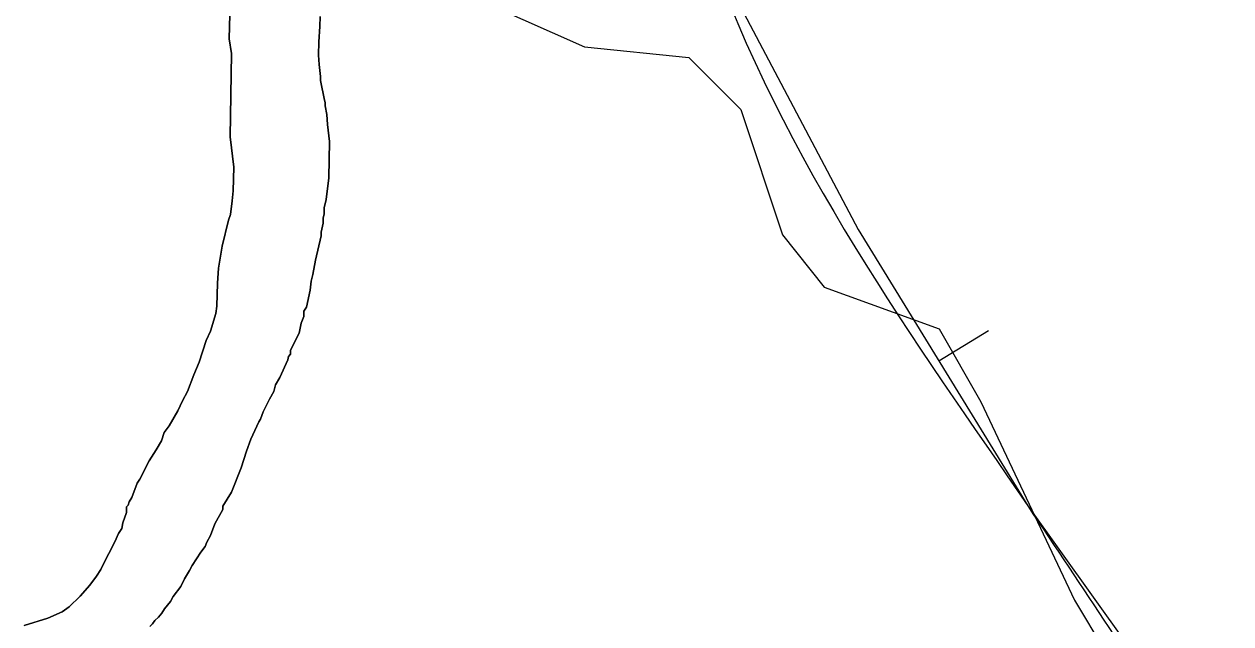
# Model space of a CAD drawing. Extents: x 3177185 to 3215018, y 812988 to 838321.
# Drawn here: x 3192609 to 3193125, y 822186 to 822443 of the extents above; entities that cross this region are included whole.
import ezdxf

# ---------------------------------------------------------------- set-up
doc = ezdxf.new("R2010")
doc.units = 0
for name, color, linetype in [('V-BORW-LINE', 7, 'Continuous'), ('V-SITE-VEGE', 7, 'Continuous'), ('V-TOPO-SHOR', 7, 'Continuous')]:
    doc.layers.add(name, color=color, linetype=linetype)

msp = doc.modelspace()

# ---------------------------------------------------------------- linework, layer by layer
at = {"layer": 'V-BORW-LINE'}
msp.add_line((3193000.36, 822298.42), (3193021.67, 822311.5), dxfattribs=at)
msp.add_lwpolyline([(3193126.85, 822740.6), (3193107.58, 822723.07), (3193078.31, 822707.53), (3193030.56, 822688.97), (3193008.21, 822677.51), (3192988.91, 822661.96), (3192964, 822633.18), (3192940.33, 822603.21), (3192915.29, 822571.25), (3192892.59, 822538.19), (3192889.58, 822531.35), (3192888.11, 822518.16), (3192889.54, 822507.68), (3192894.44, 822491.96), (3192901.05, 822477.38), (3192965.81, 822354.67), (3193038.45, 822236.41), (3193123.06, 822118.18), (3193210.33, 822002.36)], dxfattribs=at)
msp.add_spline([(3193316.85, 822598.58), (3193335.23, 822540.6), (3193410.28, 822427.7), (3193431.93, 822364.3), (3193469.12, 822309.98), (3193521.5, 822255.86), (3193609.23, 822072.56), (3193646.79, 822019.2), (3193676.93, 821957.13), (3193720.79, 821903.14), (3193749.98, 821838.8), (3193830.19, 821730.3), (3193879.71, 821614.86), (3193980.49, 821434.8), (3194001.26, 821375.3), (3194045.64, 821322.89), (3194255.37, 820971.94), (3194278.31, 820910.59), (3194299.82, 820853.02), (3194335.62, 820798.38), (3194443.77, 820680.36), (3194483.44, 820494.4), (3194474.83, 820430.03), (3194362.39, 820338.67), (3194243.42, 820273.69), (3194115.49, 820232.76), (3193985.14, 820192.17), (3193870.95, 820096.91), (3193700.83, 819981.97), (3193642.2, 819950.84), (3193574.53, 819997.4), (3193482.68, 820109.42), (3193411.41, 820226.39), (3193461.02, 820288.31), (3193515.96, 820325.35), (3193569.36, 820370.53), (3193689.7, 820437.29), (3193809.35, 820477.22), (3193921.84, 820552.76), (3193973.73, 820602.01), (3193968.17, 820665.53), (3193943.66, 820740.3), (3193889.61, 820861.46), (3193818.66, 820974.39), (3193871.87, 821026.87), (3193893.16, 821093.52), (3193831.56, 821288.3), (3193761.99, 821415.91), (3193682.09, 821525.66), (3193580.7, 821633.19), (3193582.07, 821571.35), (3193675.74, 821399.36), (3193689.39, 821337.66), (3193682.99, 821269.97), (3193666.03, 821201.07), (3193594.75, 821238.9), (3193552.49, 821298.82), (3193499.03, 821351.22), (3193535.64, 821423.98), (3193485.29, 821613.09), (3193426.35, 821662.5), (3193356.91, 821777.83), (3193308.38, 821900.53), (3193294.27, 821963), (3193279.73, 822022.15), (3193265.13, 822081.57), (3193249.65, 822013.88), (3193262.24, 821951.66), (3193210.33, 822002.36), (3193038.45, 822236.41), (3192901.05, 822477.38), (3192892.59, 822538.19), (3192940.33, 822603.21), (3192988.91, 822661.96), (3193107.58, 822723.07), (3193158.64, 822772.12), (3193217.19, 822790.62), (3193249.51, 822764.99), (3193290.24, 822685.8), (3193316.85, 822598.58)], degree=3, dxfattribs=at)
at = {"layer": 'V-SITE-VEGE'}
for p, q in [((3192808.49, 822450.7), (3192848.67, 822432.83)), ((3192696.83, 822446.68), (3192696.65, 822436.22)), ((3192735.4, 822441.52), (3192735.48, 822445.85)), ((3192734.93, 822435.03), (3192735.4, 822441.52)), ((3192696.65, 822436.22), (3192697.62, 822430.07)), ((3192734.82, 822429.26), (3192734.93, 822435.03)), ((3192697.62, 822430.07), (3192696.98, 822394.36)), ((3192848.67, 822432.83), (3192893.32, 822428.36)), ((3192735.11, 822425.29), (3192734.82, 822429.26)), ((3192735.74, 822420.22), (3192735.11, 822425.29)), ((3192893.32, 822428.36), (3192915.65, 822406.02)), ((3192735.71, 822418.42), (3192735.74, 822420.22)), ((3192737.37, 822410.09), (3192735.71, 822418.42)), ((3192737.71, 822409.01), (3192737.37, 822410.09)), ((3192737.68, 822407.56), (3192737.71, 822409.01)), ((3192738.34, 822403.94), (3192737.68, 822407.56)), ((3192738.62, 822399.61), (3192738.34, 822403.94)), ((3192915.65, 822406.02), (3192933.51, 822352.41)), ((3192739.58, 822392.38), (3192738.62, 822399.61)), ((3192696.98, 822394.36), (3192698.55, 822381.34)), ((3192739.3, 822376.87), (3192739.58, 822392.38)), ((3192698.55, 822381.34), (3192698.37, 822371.24)), ((3192738.05, 822367.51), (3192739.3, 822376.87)), ((3192698.37, 822371.24), (3192697.94, 822366.92)), ((3192697.94, 822366.92), (3192697.11, 822361.17)), ((3192737.22, 822361.39), (3192737.26, 822363.92)), ((3192737.26, 822363.92), (3192738.05, 822367.51)), ((3192696.34, 822358.66), (3192693.62, 822347.52)), ((3192697.11, 822361.17), (3192696.34, 822358.66)), ((3192735.99, 822353.48), (3192736.79, 822357.43)), ((3192736.79, 822357.43), (3192736.82, 822359.6)), ((3192736.82, 822359.6), (3192737.22, 822361.39)), ((3192735.97, 822352.04), (3192735.99, 822353.48)), ((3192933.51, 822352.41), (3192951.37, 822330.07)), ((3192693.62, 822347.52), (3192692.01, 822338.17)), ((3192733.62, 822341.61), (3192735.97, 822352.04)), ((3192692.01, 822338.17), (3192691.53, 822331.68)), ((3192732.43, 822335.5), (3192733.62, 822341.61)), ((3192691.53, 822331.68), (3192691.36, 822321.95)), ((3192731.22, 822328.67), (3192731.65, 822332.63)), ((3192731.65, 822332.63), (3192732.43, 822335.5)), ((3192729.65, 822321.48), (3192731.22, 822328.67)), ((3192951.37, 822330.07), (3193000.49, 822312.2)), ((3192691.36, 822321.95), (3192690.94, 822318.71)), ((3192728.53, 822319.7), (3192729.65, 822321.48)), ((3192690.94, 822318.71), (3192688.64, 822311.17)), ((3192727.36, 822314.67), (3192728.5, 822317.53)), ((3192728.5, 822317.53), (3192728.53, 822319.7)), ((3192688.64, 822311.17), (3192686.77, 822307.23)), ((3192726.56, 822310.35), (3192727.36, 822314.67)), ((3193000.49, 822312.2), (3193018.34, 822280.93)), ((3192686.77, 822307.23), (3192683.71, 822297.91)), ((3192723.95, 822305.35), (3192726.56, 822310.35)), ((3192722.05, 822300.33), (3192722.79, 822301.4)), ((3192722.79, 822301.4), (3192722.82, 822302.84)), ((3192722.82, 822302.84), (3192723.95, 822305.35)), ((3192683.71, 822297.91), (3192681.45, 822292.54)), ((3192718.29, 822291.38), (3192721.67, 822298.9)), ((3192721.67, 822298.9), (3192722.05, 822300.33)), ((3192681.45, 822292.54), (3192678.8, 822285.37)), ((3192716.43, 822288.17), (3192718.29, 822291.38)), ((3192678.8, 822285.37), (3192676.56, 822281.44)), ((3192713.79, 822282.08), (3192715.65, 822285.3)), ((3192715.65, 822285.3), (3192716.43, 822288.17)), ((3192676.56, 822281.44), (3192674.68, 822277.15)), ((3192711.17, 822276.72), (3192713.79, 822282.08)), ((3193018.34, 822280.93), (3193058.53, 822196.04)), ((3192674.68, 822277.15), (3192670.96, 822270.72)), ((3192710.03, 822273.49), (3192711.17, 822276.72)), ((3192670.96, 822270.72), (3192668.75, 822267.88)), ((3192705.91, 822264.91), (3192709.29, 822272.42)), ((3192709.29, 822272.42), (3192710.03, 822273.49)), ((3192667.6, 822264.29), (3192665.36, 822260.36)), ((3192668.75, 822267.88), (3192667.6, 822264.29)), ((3192704.01, 822259.89), (3192705.91, 822264.91)), ((3192665.36, 822260.36), (3192662.39, 822255.72)), ((3192701.72, 822252.71), (3192704.01, 822259.89)), ((3192662.39, 822255.72), (3192658.28, 822247.86)), ((3192697.57, 822242.33), (3192701.72, 822252.71)), ((3192657.17, 822246.07), (3192654.9, 822239.98)), ((3192658.28, 822247.86), (3192657.17, 822246.07)), ((3192654.9, 822239.98), (3192653.78, 822238.2)), ((3192693.85, 822236.26), (3192697.57, 822242.33)), ((3192652.62, 822233.53), (3192651.1, 822229.23)), ((3192652.66, 822236.05), (3192652.62, 822233.53)), ((3192653.4, 822236.76), (3192652.66, 822236.05)), ((3192653.78, 822238.2), (3192653.4, 822236.76)), ((3192690.47, 822228.74), (3192693.82, 822234.82)), ((3192693.82, 822234.82), (3192693.85, 822236.26)), ((3192651.1, 822229.23), (3192650.69, 822226.71)), ((3192688.58, 822223.73), (3192690.47, 822228.74)), ((3192649.21, 822224.57), (3192647.7, 822220.99)), ((3192650.69, 822226.71), (3192649.21, 822224.57)), ((3192687.08, 822220.87), (3192688.58, 822223.73)), ((3192647.7, 822220.99), (3192642.47, 822210.98)), ((3192684.48, 822216.58), (3192686.33, 822219.08)), ((3192686.33, 822219.08), (3192687.08, 822220.87)), ((3192680.77, 822210.88), (3192684.48, 822216.58)), ((3192641.72, 822209.19), (3192639.86, 822206.34)), ((3192642.47, 822210.98), (3192641.72, 822209.19)), ((3192677.42, 822205.17), (3192679.65, 822208.73)), ((3192679.65, 822208.73), (3192680.77, 822210.88)), ((3192636.91, 822202.42), (3192632.86, 822197.8)), ((3192639.86, 822206.34), (3192636.91, 822202.42)), ((3192675.92, 822201.95), (3192677.42, 822205.17)), ((3192632.86, 822197.8), (3192628.08, 822193.2)), ((3192671.48, 822195.53), (3192672.6, 822197.68)), ((3192672.6, 822197.68), (3192675.92, 822201.95)), ((3192628.08, 822193.2), (3192625.16, 822191.09)), ((3192667.78, 822190.55), (3192668.89, 822192.33)), ((3192668.89, 822192.33), (3192671.48, 822195.53)), ((3193058.53, 822196.04), (3193098.72, 822129.03)), ((3192618.98, 822188.31), (3192608.82, 822185.25)), ((3192625.16, 822191.09), (3192618.98, 822188.31)), ((3192663.73, 822185.93), (3192664.83, 822187.35)), ((3192664.83, 822187.35), (3192666.31, 822188.77)), ((3192666.31, 822188.77), (3192667.78, 822190.55))]:
    msp.add_line(p, q, dxfattribs=at)
at = {"layer": 'V-TOPO-SHOR'}
for points in [[(3192608.82, 822185.25), (3192618.98, 822188.31), (3192625.16, 822191.09), (3192628.08, 822193.2), (3192632.86, 822197.8), (3192636.91, 822202.42), (3192639.86, 822206.34), (3192641.72, 822209.19), (3192642.47, 822210.98), (3192647.7, 822220.99), (3192649.21, 822224.57), (3192650.69, 822226.71), (3192651.1, 822229.23), (3192652.62, 822233.53), (3192652.66, 822236.05), (3192653.4, 822236.76), (3192653.78, 822238.2), (3192654.9, 822239.98), (3192657.17, 822246.07), (3192658.28, 822247.86), (3192662.39, 822255.72), (3192665.36, 822260.36), (3192667.6, 822264.29), (3192668.75, 822267.88), (3192670.96, 822270.72), (3192674.68, 822277.15), (3192676.56, 822281.44), (3192678.8, 822285.37), (3192681.45, 822292.54), (3192683.71, 822297.91), (3192686.77, 822307.23), (3192688.64, 822311.17), (3192690.94, 822318.71), (3192691.36, 822321.95), (3192691.53, 822331.68), (3192692.01, 822338.17), (3192693.62, 822347.52), (3192696.34, 822358.66), (3192697.11, 822361.17), (3192697.94, 822366.92), (3192698.37, 822371.24), (3192698.55, 822381.34), (3192696.98, 822394.36), (3192697.62, 822430.07), (3192696.65, 822436.22), (3192696.83, 822446.68)], [(3192735.48, 822445.85), (3192735.4, 822441.52), (3192734.93, 822435.03), (3192734.82, 822429.26), (3192735.11, 822425.29), (3192735.74, 822420.22), (3192735.71, 822418.42), (3192737.37, 822410.09), (3192737.71, 822409.01), (3192737.68, 822407.56), (3192738.34, 822403.94), (3192738.62, 822399.61), (3192739.58, 822392.38), (3192739.3, 822376.87), (3192738.05, 822367.51), (3192737.26, 822363.92), (3192737.22, 822361.39), (3192736.82, 822359.6), (3192736.79, 822357.43), (3192735.99, 822353.48), (3192735.97, 822352.04), (3192733.62, 822341.61), (3192732.43, 822335.5), (3192731.65, 822332.63), (3192731.22, 822328.67), (3192729.65, 822321.48), (3192728.53, 822319.7), (3192728.5, 822317.53), (3192727.36, 822314.67), (3192726.56, 822310.35), (3192723.95, 822305.35), (3192722.82, 822302.84), (3192722.79, 822301.4), (3192722.05, 822300.33), (3192721.67, 822298.9), (3192718.29, 822291.38), (3192716.43, 822288.17), (3192715.65, 822285.3), (3192713.79, 822282.08), (3192711.17, 822276.72), (3192710.03, 822273.49), (3192709.29, 822272.42)], [(3192709.29, 822272.42), (3192705.91, 822264.91), (3192704.01, 822259.89), (3192701.72, 822252.71), (3192697.57, 822242.33), (3192693.85, 822236.26), (3192693.82, 822234.82), (3192690.47, 822228.74), (3192688.58, 822223.73), (3192687.08, 822220.87), (3192686.33, 822219.08), (3192684.48, 822216.58), (3192680.77, 822210.88), (3192679.65, 822208.73), (3192677.42, 822205.17), (3192675.92, 822201.95), (3192672.6, 822197.68), (3192671.48, 822195.53), (3192668.89, 822192.33), (3192667.78, 822190.55), (3192666.31, 822188.77), (3192664.83, 822187.35), (3192663.73, 822185.93), (3192662.63, 822184.86)]]:
    msp.add_lwpolyline(points, dxfattribs=at)

doc.saveas('drawing.dxf')
